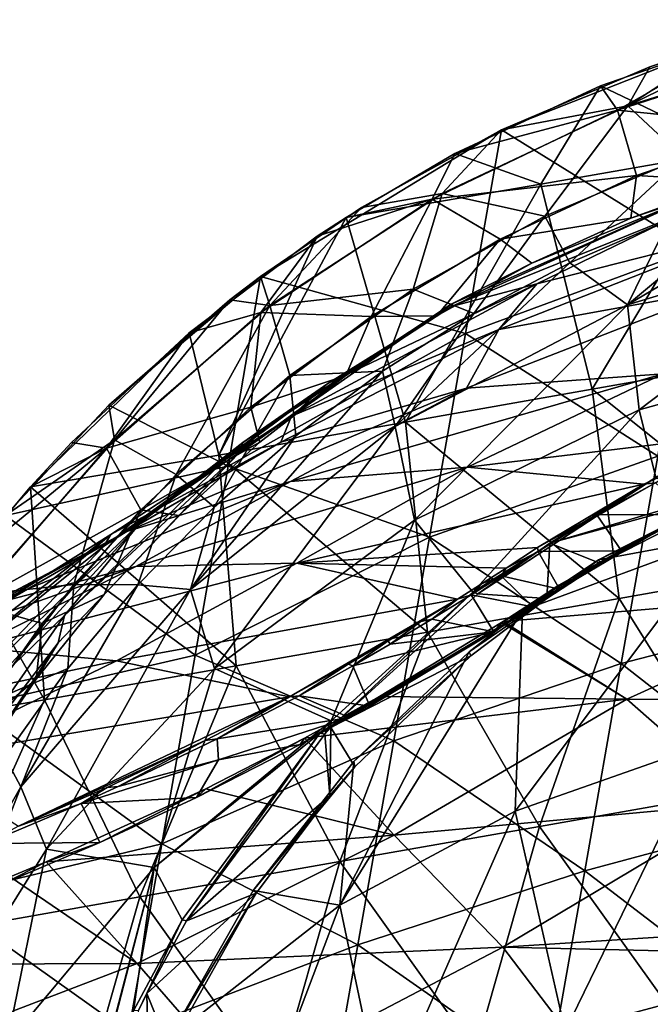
# Model space of a CAD drawing. Extents: x -65 to 803, y -691 to 80.
# Tile 275 of 281: x 690 to 716, y -98 to -57. Entities that reach past the tile are written whole.
import ezdxf

# ---------------------------------------------------------------- set-up
doc = ezdxf.new("R2010")
doc.units = 0
doc.header["$LTSCALE"] = 101.851852
for name, color, linetype in [('230', 7, 'CONTINUOUS'), ('234', 7, 'CONTINUOUS'), ('235', 7, 'CONTINUOUS'), ('240', 7, 'CONTINUOUS'), ('241', 7, 'CONTINUOUS'), ('251', 7, 'CONTINUOUS'), ('253', 7, 'CONTINUOUS'), ('254', 7, 'CONTINUOUS'), ('256', 7, 'CONTINUOUS'), ('313', 7, 'CONTINUOUS'), ('314', 7, 'CONTINUOUS'), ('324', 7, 'CONTINUOUS'), ('331', 7, 'CONTINUOUS'), ('332', 7, 'CONTINUOUS'), ('334', 7, 'CONTINUOUS'), ('337', 7, 'CONTINUOUS'), ('338', 7, 'CONTINUOUS')]:
    doc.layers.add(name, color=color, linetype=linetype)

msp = doc.modelspace()

# ---------------------------------------------------------------- linework, layer by layer
at = {"layer": '230', "color": 7, "linetype": 'CONTINUOUS'}
for points in [[(715.649, -65.309, 57.471), (718.133, -64.459, 63.559), (719.962, -63.741, 57.474), (715.649, -65.309, 57.471)], [(708.063, -68.937, 62.253), (708.068, -69.032, 69.343), (718.133, -64.459, 63.559), (708.063, -68.937, 62.253)], [(708.063, -68.937, 62.253), (718.133, -64.459, 63.559), (711.468, -67.209, 57.469), (708.063, -68.937, 62.253)], [(708.068, -69.032, 69.343), (717.791, -65.109, 71.774), (718.133, -64.459, 63.559), (708.068, -69.032, 69.343)], [(711.468, -67.209, 57.469), (718.133, -64.459, 63.559), (715.649, -65.309, 57.471), (711.468, -67.209, 57.469)], [(708.068, -69.032, 69.343), (711.68, -68.072, 78.167), (717.791, -65.109, 71.774), (708.068, -69.032, 69.343)], [(711.68, -68.072, 78.167), (721.092, -65.692, 81.712), (717.791, -65.109, 71.774), (711.68, -68.072, 78.167)], [(710.066, -70.007, 85.949), (719.396, -68.317, 90.657), (721.092, -65.692, 81.712), (710.066, -70.007, 85.949)], [(711.68, -68.072, 78.167), (710.066, -70.007, 85.949), (721.092, -65.692, 81.712), (711.68, -68.072, 78.167)], [(707.449, -69.424, 57.466), (708.063, -68.937, 62.253), (711.468, -67.209, 57.469), (707.449, -69.424, 57.466)], [(701.315, -73.664, 81.247), (710.066, -70.007, 85.949), (711.68, -68.072, 78.167), (701.315, -73.664, 81.247)], [(702.854, -72.286, 74.703), (701.315, -73.664, 81.247), (711.68, -68.072, 78.167), (702.854, -72.286, 74.703)], [(702.854, -72.286, 74.703), (711.68, -68.072, 78.167), (708.068, -69.032, 69.343), (702.854, -72.286, 74.703)], [(708.705, -72.486, 94.504), (717.008, -71.882, 99.642), (719.396, -68.317, 90.657), (708.705, -72.486, 94.504)], [(710.066, -70.007, 85.949), (708.705, -72.486, 94.504), (719.396, -68.317, 90.657), (710.066, -70.007, 85.949)], [(699.056, -75.27, 60.82), (699.258, -74.766, 66.9), (708.063, -68.937, 62.253), (699.056, -75.27, 60.82)], [(699.056, -75.27, 60.82), (708.063, -68.937, 62.253), (703.619, -71.941, 57.463), (699.056, -75.27, 60.82)], [(699.258, -74.766, 66.9), (708.068, -69.032, 69.343), (708.063, -68.937, 62.253), (699.258, -74.766, 66.9)], [(703.619, -71.941, 57.463), (708.063, -68.937, 62.253), (707.449, -69.424, 57.466), (703.619, -71.941, 57.463)], [(699.258, -74.766, 66.9), (702.854, -72.286, 74.703), (708.068, -69.032, 69.343), (699.258, -74.766, 66.9)], [(700.867, -74.763, 89.195), (708.705, -72.486, 94.504), (710.066, -70.007, 85.949), (700.867, -74.763, 89.195)], [(701.315, -73.664, 81.247), (700.867, -74.763, 89.195), (710.066, -70.007, 85.949), (701.315, -73.664, 81.247)], [(699.979, -74.759, 57.46), (699.056, -75.27, 60.82), (703.619, -71.941, 57.463), (699.979, -74.759, 57.46)], [(701.271, -76.413, 99.18), (708.742, -75.816, 104.936), (717.008, -71.882, 99.642), (701.271, -76.413, 99.18)], [(708.705, -72.486, 94.504), (701.271, -76.413, 99.18), (717.008, -71.882, 99.642), (708.705, -72.486, 94.504)], [(717.008, -71.882, 99.642), (708.742, -75.816, 104.936), (721.037, -74.338, 106.526), (717.008, -71.882, 99.642)], [(693.392, -79.15, 76.737), (701.315, -73.664, 81.247), (702.854, -72.286, 74.703), (693.392, -79.15, 76.737)], [(694.948, -78.15, 71.348), (693.392, -79.15, 76.737), (702.854, -72.286, 74.703), (694.948, -78.15, 71.348)], [(694.372, -78.524, 93.206), (701.271, -76.413, 99.18), (708.705, -72.486, 94.504), (694.372, -78.524, 93.206)], [(700.867, -74.763, 89.195), (694.372, -78.524, 93.206), (708.705, -72.486, 94.504), (700.867, -74.763, 89.195)], [(694.948, -78.15, 71.348), (702.854, -72.286, 74.703), (699.258, -74.766, 66.9), (694.948, -78.15, 71.348)], [(693.392, -79.15, 76.737), (693.688, -78.654, 83.938), (701.315, -73.664, 81.247), (693.392, -79.15, 76.737)], [(693.688, -78.654, 83.938), (700.867, -74.763, 89.195), (701.315, -73.664, 81.247), (693.688, -78.654, 83.938)], [(708.742, -75.816, 104.936), (716.185, -76.537, 109.758), (721.037, -74.338, 106.526), (708.742, -75.816, 104.936)], [(688.151, -82.127, 87.267), (694.372, -78.524, 93.206), (700.867, -74.763, 89.195), (688.151, -82.127, 87.267)], [(693.688, -78.654, 83.938), (688.151, -82.127, 87.267), (700.867, -74.763, 89.195), (693.688, -78.654, 83.938)], [(691.737, -82.069, 64.487), (694.948, -78.15, 71.348), (699.258, -74.766, 66.9), (691.737, -82.069, 64.487)], [(691.737, -82.069, 64.487), (699.258, -74.766, 66.9), (699.056, -75.27, 60.82), (691.737, -82.069, 64.487)], [(696.563, -77.857, 57.457), (699.056, -75.27, 60.82), (699.979, -74.759, 57.46), (696.563, -77.857, 57.457)], [(691.464, -83.222, 59.363), (691.737, -82.069, 64.487), (699.056, -75.27, 60.82), (691.464, -83.222, 59.363)], [(691.464, -83.222, 59.363), (699.056, -75.27, 60.82), (693.417, -81.19, 57.455), (691.464, -83.222, 59.363)], [(693.417, -81.19, 57.455), (699.056, -75.27, 60.82), (696.563, -77.857, 57.457), (693.417, -81.19, 57.455)], [(694.748, -80.001, 104.128), (701.549, -79.864, 110.512), (708.742, -75.816, 104.936), (694.748, -80.001, 104.128)], [(701.271, -76.413, 99.18), (694.748, -80.001, 104.128), (708.742, -75.816, 104.936), (701.271, -76.413, 99.18)], [(708.742, -75.816, 104.936), (701.549, -79.864, 110.512), (716.185, -76.537, 109.758), (708.742, -75.816, 104.936)], [(688.468, -81.653, 97.482), (694.748, -80.001, 104.128), (701.271, -76.413, 99.18), (688.468, -81.653, 97.482)], [(694.372, -78.524, 93.206), (688.468, -81.653, 97.482), (701.271, -76.413, 99.18), (694.372, -78.524, 93.206)], [(716.185, -76.537, 109.758), (701.549, -79.864, 110.512), (711.699, -79.196, 113.573), (716.185, -76.537, 109.758)], [(725.574, -81.024, 117.312), (718.753, -77.331, 111.706), (710.254, -82.329, 118.522), (725.574, -81.024, 117.312)], [(710.254, -82.329, 118.522), (718.753, -77.331, 111.706), (711.737, -81.37, 117.281), (710.254, -82.329, 118.522)], [(711.737, -81.37, 117.281), (718.753, -77.331, 111.706), (712.61, -80.792, 116.509), (711.737, -81.37, 117.281)], [(686.588, -86.213, 72.602), (693.392, -79.15, 76.737), (694.948, -78.15, 71.348), (686.588, -86.213, 72.602)], [(688.261, -85.414, 68.22), (686.588, -86.213, 72.602), (694.948, -78.15, 71.348), (688.261, -85.414, 68.22)], [(688.261, -85.414, 68.22), (694.948, -78.15, 71.348), (691.737, -82.069, 64.487), (688.261, -85.414, 68.22)], [(682.48, -87.254, 81.663), (688.151, -82.127, 87.267), (693.688, -78.654, 83.938), (682.48, -87.254, 81.663)], [(687.193, -84.109, 78.986), (682.48, -87.254, 81.663), (693.688, -78.654, 83.938), (687.193, -84.109, 78.986)], [(682.941, -84.763, 90.815), (688.468, -81.653, 97.482), (694.372, -78.524, 93.206), (682.941, -84.763, 90.815)], [(688.151, -82.127, 87.267), (682.941, -84.763, 90.815), (694.372, -78.524, 93.206), (688.151, -82.127, 87.267)], [(687.193, -84.109, 78.986), (693.688, -78.654, 83.938), (693.392, -79.15, 76.737), (687.193, -84.109, 78.986)], [(686.588, -86.213, 72.602), (687.193, -84.109, 78.986), (693.392, -79.15, 76.737), (686.588, -86.213, 72.602)], [(711.699, -79.196, 113.573), (701.549, -79.864, 110.512), (710.374, -80.07, 114.794), (711.699, -79.196, 113.573)], [(682.189, -84.479, 101.494), (687.914, -83.417, 108.757), (694.748, -80.001, 104.128), (682.189, -84.479, 101.494)], [(688.468, -81.653, 97.482), (682.189, -84.479, 101.494), (694.748, -80.001, 104.128), (688.468, -81.653, 97.482)], [(687.914, -83.417, 108.757), (693.939, -83.979, 115.738), (701.549, -79.864, 110.512), (687.914, -83.417, 108.757)], [(694.748, -80.001, 104.128), (687.914, -83.417, 108.757), (701.549, -79.864, 110.512), (694.748, -80.001, 104.128)], [(701.549, -79.864, 110.512), (693.939, -83.979, 115.738), (708.323, -81.377, 116.543), (701.549, -79.864, 110.512)], [(701.549, -79.864, 110.512), (708.323, -81.377, 116.543), (710.374, -80.07, 114.794), (701.549, -79.864, 110.512)], [(710.374, -80.07, 114.794), (708.323, -81.377, 116.543), (709.367, -80.719, 115.673), (710.374, -80.07, 114.794)], [(690.541, -84.752, 57.452), (691.464, -83.222, 59.363), (693.417, -81.19, 57.455), (690.541, -84.752, 57.452)], [(693.939, -83.979, 115.738), (701.23, -85.499, 121.484), (708.323, -81.377, 116.543), (693.939, -83.979, 115.738)], [(708.323, -81.377, 116.543), (701.23, -85.499, 121.484), (706.78, -82.326, 117.756), (708.323, -81.377, 116.543)], [(715.468, -85.603, 123.383), (725.574, -81.024, 117.312), (710.254, -82.329, 118.522), (715.468, -85.603, 123.383)], [(731.682, -85.727, 121.616), (725.574, -81.024, 117.312), (715.468, -85.603, 123.383), (731.682, -85.727, 121.616)], [(685.679, -90.761, 62.336), (688.261, -85.414, 68.22), (691.737, -82.069, 64.487), (685.679, -90.761, 62.336)], [(685.679, -90.761, 62.336), (691.737, -82.069, 64.487), (691.464, -83.222, 59.363), (685.679, -90.761, 62.336)], [(706.78, -82.326, 117.756), (701.23, -85.499, 121.484), (705.403, -83.147, 118.77), (706.78, -82.326, 117.756)], [(705.033, -85.486, 122.286), (715.468, -85.603, 123.383), (710.187, -82.372, 118.576), (705.033, -85.486, 122.286)], [(715.468, -85.603, 123.383), (710.254, -82.329, 118.522), (710.187, -82.372, 118.576), (715.468, -85.603, 123.383)], [(687.914, -83.417, 108.757), (680.854, -86.761, 113.581), (693.939, -83.979, 115.738), (687.914, -83.417, 108.757)], [(685.476, -92.588, 58.143), (685.679, -90.761, 62.336), (691.464, -83.222, 59.363), (685.476, -92.588, 58.143)], [(685.476, -92.588, 58.143), (691.464, -83.222, 59.363), (687.925, -88.562, 57.449), (685.476, -92.588, 58.143)], [(687.925, -88.562, 57.449), (691.464, -83.222, 59.363), (690.541, -84.752, 57.452), (687.925, -88.562, 57.449)], [(705.403, -83.147, 118.77), (701.23, -85.499, 121.484), (703.712, -84.124, 119.931), (705.403, -83.147, 118.77)], [(680.854, -86.761, 113.581), (685.374, -88.149, 120.383), (693.939, -83.979, 115.738), (680.854, -86.761, 113.581)], [(693.939, -83.979, 115.738), (685.374, -88.149, 120.383), (701.23, -85.499, 121.484), (693.939, -83.979, 115.738)], [(685.374, -88.149, 120.383), (689.795, -90.961, 126.719), (701.23, -85.499, 121.484), (685.374, -88.149, 120.383)], [(701.23, -85.499, 121.484), (689.795, -90.961, 126.719), (697.672, -87.348, 123.424), (701.23, -85.499, 121.484)], [(701.872, -87.24, 124.176), (715.468, -85.603, 123.383), (705.033, -85.486, 122.286), (701.872, -87.24, 124.176)], [(705.649, -91.34, 129.43), (715.468, -85.603, 123.383), (701.872, -87.24, 124.176), (705.649, -91.34, 129.43)], [(720.458, -89.971, 127.641), (715.468, -85.603, 123.383), (705.649, -91.34, 129.43), (720.458, -89.971, 127.641)], [(720.458, -89.971, 127.641), (731.682, -85.727, 121.616), (715.468, -85.603, 123.383), (720.458, -89.971, 127.641)], [(697.672, -87.348, 123.424), (689.795, -90.961, 126.719), (693.536, -89.325, 125.311), (697.672, -87.348, 123.424)], [(705.649, -91.34, 129.43), (701.872, -87.24, 124.176), (697.7, -89.385, 126.292), (705.649, -91.34, 129.43)], [(690.958, -92.466, 128.955), (705.649, -91.34, 129.43), (697.7, -89.385, 126.292), (690.958, -92.466, 128.955)], [(710.241, -96.068, 133.643), (720.458, -89.971, 127.641), (705.649, -91.34, 129.43), (710.241, -96.068, 133.643)], [(725.141, -95.101, 131.029), (720.458, -89.971, 127.641), (710.241, -96.068, 133.643), (725.141, -95.101, 131.029)], [(705.649, -91.34, 129.43), (690.958, -92.466, 128.955), (694.805, -96.751, 133.979), (705.649, -91.34, 129.43)], [(710.241, -96.068, 133.643), (705.649, -91.34, 129.43), (694.805, -96.751, 133.979), (710.241, -96.068, 133.643)], [(690.958, -92.466, 128.955), (689.442, -93.096, 129.442), (694.805, -96.751, 133.979), (690.958, -92.466, 128.955)], [(689.442, -93.096, 129.442), (679.147, -96.803, 131.84), (694.805, -96.751, 133.979), (689.442, -93.096, 129.442)], [(723.12, -96.357, 132.311), (725.141, -95.101, 131.029), (710.241, -96.068, 133.643), (723.12, -96.357, 132.311)], [(710.241, -96.068, 133.643), (694.805, -96.751, 133.979), (699.223, -101.831, 138.12), (710.241, -96.068, 133.643)], [(714.602, -101.787, 137.089), (710.241, -96.068, 133.643), (699.223, -101.831, 138.12), (714.602, -101.787, 137.089)], [(714.602, -101.787, 137.089), (723.12, -96.357, 132.311), (710.241, -96.068, 133.643), (714.602, -101.787, 137.089)], [(723.078, -96.386, 132.338), (723.12, -96.357, 132.311), (714.602, -101.787, 137.089), (723.078, -96.386, 132.338)], [(679.147, -96.803, 131.84), (683.07, -101.244, 136.791), (694.805, -96.751, 133.979), (679.147, -96.803, 131.84)], [(694.805, -96.751, 133.979), (683.07, -101.244, 136.791), (699.223, -101.831, 138.12), (694.805, -96.751, 133.979)], [(718.962, -99.114, 134.849), (723.078, -96.386, 132.338), (714.602, -101.787, 137.089), (718.962, -99.114, 134.849)]]:
    msp.add_3dface(points, dxfattribs=at)
at = {"layer": '234', "color": 7, "linetype": 'CONTINUOUS'}
for points in [[(712.61, -80.792, 116.509), (718.753, -77.331, 111.706), (712.629, -80.961, 116.404), (712.61, -80.792, 116.509)], [(712.629, -80.961, 116.404), (718.753, -77.331, 111.706), (715.245, -79.339, 114.19), (712.629, -80.961, 116.404)], [(715.245, -79.339, 114.19), (718.753, -77.331, 111.706), (718.132, -77.805, 112.037), (715.245, -79.339, 114.19)]]:
    msp.add_3dface(points, dxfattribs=at)
at = {"layer": '235', "color": 7, "linetype": 'CONTINUOUS'}
for points in [[(711.737, -81.37, 117.281), (712.61, -80.792, 116.509), (711.5, -81.706, 117.394), (711.737, -81.37, 117.281)], [(712.61, -80.792, 116.509), (712.629, -80.961, 116.404), (711.5, -81.706, 117.394), (712.61, -80.792, 116.509)], [(710.254, -82.329, 118.522), (711.737, -81.37, 117.281), (711.5, -81.706, 117.394), (710.254, -82.329, 118.522)], [(709.858, -82.76, 118.746), (710.254, -82.329, 118.522), (711.5, -81.706, 117.394), (709.858, -82.76, 118.746)], [(705.033, -85.486, 122.286), (710.187, -82.372, 118.576), (709.858, -82.76, 118.746), (705.033, -85.486, 122.286)], [(710.187, -82.372, 118.576), (710.254, -82.329, 118.522), (709.858, -82.76, 118.746), (710.187, -82.372, 118.576)], [(704.627, -85.892, 122.443), (705.033, -85.486, 122.286), (709.858, -82.76, 118.746), (704.627, -85.892, 122.443)], [(701.872, -87.24, 124.176), (705.033, -85.486, 122.286), (701.689, -87.51, 124.171), (701.872, -87.24, 124.176)], [(701.689, -87.51, 124.171), (705.033, -85.486, 122.286), (703.772, -86.373, 122.969), (701.689, -87.51, 124.171)], [(703.772, -86.373, 122.969), (705.033, -85.486, 122.286), (704.627, -85.892, 122.443), (703.772, -86.373, 122.969)], [(697.7, -89.385, 126.292), (701.872, -87.24, 124.176), (697.307, -89.747, 126.361), (697.7, -89.385, 126.292)], [(697.307, -89.747, 126.361), (701.872, -87.24, 124.176), (701.689, -87.51, 124.171), (697.307, -89.747, 126.361)], [(690.958, -92.466, 128.955), (697.7, -89.385, 126.292), (693.226, -91.647, 128.039), (690.958, -92.466, 128.955)], [(693.226, -91.647, 128.039), (697.7, -89.385, 126.292), (697.307, -89.747, 126.361), (693.226, -91.647, 128.039)], [(689.232, -93.345, 129.388), (690.958, -92.466, 128.955), (693.226, -91.647, 128.039), (689.232, -93.345, 129.388)], [(689.442, -93.096, 129.442), (690.958, -92.466, 128.955), (689.232, -93.345, 129.388), (689.442, -93.096, 129.442)]]:
    msp.add_3dface(points, dxfattribs=at)
at = {"layer": '240', "color": 7, "linetype": 'CONTINUOUS'}
for points in [[(711.699, -79.196, 113.573), (710.374, -80.07, 114.794), (711.724, -79.37, 113.478), (711.699, -79.196, 113.573)], [(711.724, -79.37, 113.478), (710.374, -80.07, 114.794), (710.163, -80.397, 114.907), (711.724, -79.37, 113.478)], [(710.374, -80.07, 114.794), (709.367, -80.719, 115.673), (710.163, -80.397, 114.907), (710.374, -80.07, 114.794)], [(710.163, -80.397, 114.907), (709.367, -80.719, 115.673), (708.908, -81.199, 115.984), (710.163, -80.397, 114.907)], [(709.367, -80.719, 115.673), (708.323, -81.377, 116.543), (708.908, -81.199, 115.984), (709.367, -80.719, 115.673)], [(708.323, -81.377, 116.543), (706.78, -82.326, 117.756), (707.248, -82.228, 117.318), (708.323, -81.377, 116.543)], [(708.908, -81.199, 115.984), (708.323, -81.377, 116.543), (707.248, -82.228, 117.318), (708.908, -81.199, 115.984)], [(707.248, -82.228, 117.318), (706.78, -82.326, 117.756), (705.486, -83.284, 118.627), (707.248, -82.228, 117.318)], [(706.78, -82.326, 117.756), (705.403, -83.147, 118.77), (705.486, -83.284, 118.627), (706.78, -82.326, 117.756)], [(705.403, -83.147, 118.77), (703.712, -84.124, 119.931), (703.901, -84.201, 119.719), (705.403, -83.147, 118.77)], [(705.486, -83.284, 118.627), (705.403, -83.147, 118.77), (703.901, -84.201, 119.719), (705.486, -83.284, 118.627)], [(703.712, -84.124, 119.931), (701.23, -85.499, 121.484), (701.649, -85.454, 121.144), (703.712, -84.124, 119.931)], [(703.901, -84.201, 119.719), (703.712, -84.124, 119.931), (701.649, -85.454, 121.144), (703.901, -84.201, 119.719)], [(701.23, -85.499, 121.484), (697.672, -87.348, 123.424), (698.178, -87.273, 123.072), (701.23, -85.499, 121.484)], [(701.649, -85.454, 121.144), (701.23, -85.499, 121.484), (698.178, -87.273, 123.072), (701.649, -85.454, 121.144)], [(697.672, -87.348, 123.424), (693.536, -89.325, 125.311), (693.998, -89.289, 125.018), (697.672, -87.348, 123.424)], [(698.178, -87.273, 123.072), (697.672, -87.348, 123.424), (693.998, -89.289, 125.018), (698.178, -87.273, 123.072)], [(693.998, -89.289, 125.018), (693.536, -89.325, 125.311), (692.434, -89.997, 125.651), (693.998, -89.289, 125.018)], [(693.536, -89.325, 125.311), (689.795, -90.961, 126.719), (692.434, -89.997, 125.651), (693.536, -89.325, 125.311)], [(692.434, -89.997, 125.651), (689.795, -90.961, 126.719), (688.437, -91.692, 127.06), (692.434, -89.997, 125.651)]]:
    msp.add_3dface(points, dxfattribs=at)
at = {"layer": '241', "color": 7, "linetype": 'CONTINUOUS'}
for points in [[(721.037, -74.338, 106.526), (716.185, -76.537, 109.758), (716.684, -76.469, 109.312), (721.037, -74.338, 106.526)], [(716.185, -76.537, 109.758), (711.699, -79.196, 113.573), (714.203, -77.821, 111.263), (716.185, -76.537, 109.758)], [(716.684, -76.469, 109.312), (716.185, -76.537, 109.758), (714.203, -77.821, 111.263), (716.684, -76.469, 109.312)], [(711.699, -79.196, 113.573), (711.724, -79.37, 113.478), (714.203, -77.821, 111.263), (711.699, -79.196, 113.573)]]:
    msp.add_3dface(points, dxfattribs=at)
at = {"layer": '251', "color": 7, "linetype": 'CONTINUOUS'}
for points in [[(718.132, -77.805, 112.037), (716.684, -76.469, 109.312), (714.203, -77.821, 111.263), (718.132, -77.805, 112.037)], [(711.724, -79.37, 113.478), (715.245, -79.339, 114.19), (714.203, -77.821, 111.263), (711.724, -79.37, 113.478)], [(715.245, -79.339, 114.19), (718.132, -77.805, 112.037), (714.203, -77.821, 111.263), (715.245, -79.339, 114.19)], [(712.629, -80.961, 116.404), (715.245, -79.339, 114.19), (711.724, -79.37, 113.478), (712.629, -80.961, 116.404)], [(712.629, -80.961, 116.404), (711.724, -79.37, 113.478), (710.163, -80.397, 114.907), (712.629, -80.961, 116.404)], [(711.5, -81.706, 117.394), (710.163, -80.397, 114.907), (708.908, -81.199, 115.984), (711.5, -81.706, 117.394)], [(711.5, -81.706, 117.394), (712.629, -80.961, 116.404), (710.163, -80.397, 114.907), (711.5, -81.706, 117.394)], [(709.858, -82.76, 118.746), (708.908, -81.199, 115.984), (707.248, -82.228, 117.318), (709.858, -82.76, 118.746)], [(709.858, -82.76, 118.746), (711.5, -81.706, 117.394), (708.908, -81.199, 115.984), (709.858, -82.76, 118.746)], [(709.858, -82.76, 118.746), (707.248, -82.228, 117.318), (705.486, -83.284, 118.627), (709.858, -82.76, 118.746)], [(704.627, -85.892, 122.443), (709.858, -82.76, 118.746), (703.901, -84.201, 119.719), (704.627, -85.892, 122.443)], [(709.858, -82.76, 118.746), (705.486, -83.284, 118.627), (703.901, -84.201, 119.719), (709.858, -82.76, 118.746)], [(704.627, -85.892, 122.443), (703.901, -84.201, 119.719), (701.649, -85.454, 121.144), (704.627, -85.892, 122.443)], [(703.772, -86.373, 122.969), (701.649, -85.454, 121.144), (698.178, -87.273, 123.072), (703.772, -86.373, 122.969)], [(703.772, -86.373, 122.969), (704.627, -85.892, 122.443), (701.649, -85.454, 121.144), (703.772, -86.373, 122.969)], [(703.772, -86.373, 122.969), (698.178, -87.273, 123.072), (698.243, -88.159, 124.386), (703.772, -86.373, 122.969)], [(701.689, -87.51, 124.171), (703.772, -86.373, 122.969), (698.243, -88.159, 124.386), (701.689, -87.51, 124.171)], [(698.178, -87.273, 123.072), (693.998, -89.289, 125.018), (698.243, -88.159, 124.386), (698.178, -87.273, 123.072)], [(697.307, -89.747, 126.361), (701.689, -87.51, 124.171), (698.243, -88.159, 124.386), (697.307, -89.747, 126.361)], [(692.434, -89.997, 125.651), (697.307, -89.747, 126.361), (698.243, -88.159, 124.386), (692.434, -89.997, 125.651)], [(693.998, -89.289, 125.018), (692.434, -89.997, 125.651), (698.243, -88.159, 124.386), (693.998, -89.289, 125.018)], [(693.226, -91.647, 128.039), (692.434, -89.997, 125.651), (688.437, -91.692, 127.06), (693.226, -91.647, 128.039)], [(693.226, -91.647, 128.039), (697.307, -89.747, 126.361), (692.434, -89.997, 125.651), (693.226, -91.647, 128.039)], [(689.232, -93.345, 129.388), (693.226, -91.647, 128.039), (688.437, -91.692, 127.06), (689.232, -93.345, 129.388)]]:
    msp.add_3dface(points, dxfattribs=at)
at = {"layer": '253', "color": 7, "linetype": 'CONTINUOUS'}
for points in [[(715.876, -63.507, 57.389), (719.962, -63.741, 57.474), (721.881, -61.439, 57.389), (715.876, -63.507, 57.389)], [(710.12, -66.191, 57.389), (715.649, -65.309, 57.471), (715.876, -63.507, 57.389), (710.12, -66.191, 57.389)], [(715.649, -65.309, 57.471), (719.962, -63.741, 57.474), (715.876, -63.507, 57.389), (715.649, -65.309, 57.471)], [(711.468, -67.209, 57.469), (715.649, -65.309, 57.471), (710.12, -66.191, 57.389), (711.468, -67.209, 57.469)], [(704.677, -69.462, 57.389), (707.449, -69.424, 57.466), (710.12, -66.191, 57.389), (704.677, -69.462, 57.389)], [(707.449, -69.424, 57.466), (711.468, -67.209, 57.469), (710.12, -66.191, 57.389), (707.449, -69.424, 57.466)], [(699.604, -73.284, 57.389), (703.619, -71.941, 57.463), (704.677, -69.462, 57.389), (699.604, -73.284, 57.389)], [(703.619, -71.941, 57.463), (707.449, -69.424, 57.466), (704.677, -69.462, 57.389), (703.619, -71.941, 57.463)], [(699.979, -74.759, 57.46), (703.619, -71.941, 57.463), (699.604, -73.284, 57.389), (699.979, -74.759, 57.46)], [(694.96, -77.615, 57.389), (699.979, -74.759, 57.46), (699.604, -73.284, 57.389), (694.96, -77.615, 57.389)], [(696.563, -77.857, 57.457), (699.979, -74.759, 57.46), (694.96, -77.615, 57.389), (696.563, -77.857, 57.457)], [(690.793, -82.408, 57.389), (693.417, -81.19, 57.455), (694.96, -77.615, 57.389), (690.793, -82.408, 57.389)], [(693.417, -81.19, 57.455), (696.563, -77.857, 57.457), (694.96, -77.615, 57.389), (693.417, -81.19, 57.455)], [(690.541, -84.752, 57.452), (693.417, -81.19, 57.455), (690.793, -82.408, 57.389), (690.541, -84.752, 57.452)], [(687.15, -87.611, 57.389), (690.541, -84.752, 57.452), (690.793, -82.408, 57.389), (687.15, -87.611, 57.389)], [(687.925, -88.562, 57.449), (690.541, -84.752, 57.452), (687.15, -87.611, 57.389), (687.925, -88.562, 57.449)]]:
    msp.add_3dface(points, dxfattribs=at)
at = {"layer": '254', "color": 7, "linetype": 'CONTINUOUS'}
for points in [[(720.765, -57.514, 53.2), (714.357, -59.72, 53.2), (715.074, -60.747, 56.093), (720.765, -57.514, 53.2)], [(723.329, -58.093, 56.093), (720.765, -57.514, 53.2), (715.074, -60.747, 56.093), (723.329, -58.093, 56.093)], [(721.881, -61.439, 57.389), (723.329, -58.093, 56.093), (715.074, -60.747, 56.093), (721.881, -61.439, 57.389)], [(714.357, -59.72, 53.2), (708.215, -62.583, 53.2), (715.074, -60.747, 56.093), (714.357, -59.72, 53.2)], [(715.876, -63.507, 57.389), (715.074, -60.747, 56.093), (707.257, -64.501, 56.093), (715.876, -63.507, 57.389)], [(715.074, -60.747, 56.093), (708.215, -62.583, 53.2), (707.257, -64.501, 56.093), (715.074, -60.747, 56.093)], [(715.876, -63.507, 57.389), (721.881, -61.439, 57.389), (715.074, -60.747, 56.093), (715.876, -63.507, 57.389)], [(708.215, -62.583, 53.2), (703.62, -65.273, 53.2), (707.257, -64.501, 56.093), (708.215, -62.583, 53.2)], [(710.12, -66.191, 57.389), (715.876, -63.507, 57.389), (707.257, -64.501, 56.093), (710.12, -66.191, 57.389)], [(704.677, -69.462, 57.389), (707.257, -64.501, 56.093), (700.024, -69.285, 56.093), (704.677, -69.462, 57.389)], [(707.257, -64.501, 56.093), (702.406, -66.071, 53.2), (700.024, -69.285, 56.093), (707.257, -64.501, 56.093)], [(703.62, -65.273, 53.2), (702.406, -66.071, 53.2), (707.257, -64.501, 56.093), (703.62, -65.273, 53.2)], [(704.677, -69.462, 57.389), (710.12, -66.191, 57.389), (707.257, -64.501, 56.093), (704.677, -69.462, 57.389)], [(702.406, -66.071, 53.2), (696.995, -70.147, 53.2), (700.024, -69.285, 56.093), (702.406, -66.071, 53.2)], [(699.604, -73.284, 57.389), (700.024, -69.285, 56.093), (693.509, -75.008, 56.093), (699.604, -73.284, 57.389)], [(700.024, -69.285, 56.093), (696.995, -70.147, 53.2), (693.509, -75.008, 56.093), (700.024, -69.285, 56.093)], [(699.604, -73.284, 57.389), (704.677, -69.462, 57.389), (700.024, -69.285, 56.093), (699.604, -73.284, 57.389)], [(696.995, -70.147, 53.2), (692.039, -74.766, 53.2), (693.509, -75.008, 56.093), (696.995, -70.147, 53.2)], [(694.96, -77.615, 57.389), (699.604, -73.284, 57.389), (693.509, -75.008, 56.093), (694.96, -77.615, 57.389)], [(692.039, -74.766, 53.2), (690.301, -76.637, 53.2), (693.509, -75.008, 56.093), (692.039, -74.766, 53.2)], [(690.301, -76.637, 53.2), (687.593, -79.877, 53.2), (693.509, -75.008, 56.093), (690.301, -76.637, 53.2)], [(693.509, -75.008, 56.093), (687.593, -79.877, 53.2), (687.835, -81.566, 56.093), (693.509, -75.008, 56.093)], [(694.96, -77.615, 57.389), (693.509, -75.008, 56.093), (687.835, -81.566, 56.093), (694.96, -77.615, 57.389)], [(690.793, -82.408, 57.389), (694.96, -77.615, 57.389), (687.835, -81.566, 56.093), (690.793, -82.408, 57.389)], [(687.15, -87.611, 57.389), (690.793, -82.408, 57.389), (687.835, -81.566, 56.093), (687.15, -87.611, 57.389)]]:
    msp.add_3dface(points, dxfattribs=at)
at = {"layer": '256', "color": 7, "linetype": 'CONTINUOUS'}
for points in [[(714.357, -59.72, 53.2), (720.765, -57.514, 53.2), (720.044, -62.433, 53.2), (714.357, -59.72, 53.2)], [(708.215, -62.583, 53.2), (714.357, -59.72, 53.2), (711.847, -63.879, 53.2), (708.215, -62.583, 53.2)], [(714.357, -59.72, 53.2), (720.044, -62.433, 53.2), (711.847, -63.879, 53.2), (714.357, -59.72, 53.2)], [(703.62, -65.273, 53.2), (708.215, -62.583, 53.2), (711.847, -63.879, 53.2), (703.62, -65.273, 53.2)], [(720.044, -62.433, 53.2), (714.016, -72.523, 53.2), (711.847, -63.879, 53.2), (720.044, -62.433, 53.2)], [(721.901, -71.132, 53.2), (714.016, -72.523, 53.2), (720.044, -62.433, 53.2), (721.901, -71.132, 53.2)], [(706.132, -73.913, 53.2), (703.62, -65.273, 53.2), (711.847, -63.879, 53.2), (706.132, -73.913, 53.2)], [(714.016, -72.523, 53.2), (706.132, -73.913, 53.2), (711.847, -63.879, 53.2), (714.016, -72.523, 53.2)], [(702.406, -66.071, 53.2), (703.62, -65.273, 53.2), (698.247, -75.303, 53.2), (702.406, -66.071, 53.2)], [(703.62, -65.273, 53.2), (706.132, -73.913, 53.2), (698.247, -75.303, 53.2), (703.62, -65.273, 53.2)], [(696.995, -70.147, 53.2), (702.406, -66.071, 53.2), (698.247, -75.303, 53.2), (696.995, -70.147, 53.2)], [(690.301, -76.637, 53.2), (692.039, -74.766, 53.2), (696.995, -70.147, 53.2), (690.301, -76.637, 53.2)], [(690.301, -76.637, 53.2), (696.995, -70.147, 53.2), (698.247, -75.303, 53.2), (690.301, -76.637, 53.2)], [(721.901, -71.132, 53.2), (723.241, -79.922, 53.2), (714.016, -72.523, 53.2), (721.901, -71.132, 53.2)], [(714.016, -72.523, 53.2), (715.153, -81.348, 53.2), (706.132, -73.913, 53.2), (714.016, -72.523, 53.2)], [(723.241, -79.922, 53.2), (715.153, -81.348, 53.2), (714.016, -72.523, 53.2), (723.241, -79.922, 53.2)], [(706.132, -73.913, 53.2), (707.065, -82.774, 53.2), (698.247, -75.303, 53.2), (706.132, -73.913, 53.2)], [(715.153, -81.348, 53.2), (707.065, -82.774, 53.2), (706.132, -73.913, 53.2), (715.153, -81.348, 53.2)], [(698.977, -84.201, 53.2), (690.301, -76.637, 53.2), (698.247, -75.303, 53.2), (698.977, -84.201, 53.2)], [(707.065, -82.774, 53.2), (698.977, -84.201, 53.2), (698.247, -75.303, 53.2), (707.065, -82.774, 53.2)], [(687.593, -79.877, 53.2), (690.301, -76.637, 53.2), (690.889, -85.627, 53.2), (687.593, -79.877, 53.2)], [(690.301, -76.637, 53.2), (698.977, -84.201, 53.2), (690.889, -85.627, 53.2), (690.301, -76.637, 53.2)], [(682.74, -87.017, 53.2), (687.593, -79.877, 53.2), (690.889, -85.627, 53.2), (682.74, -87.017, 53.2)], [(723.241, -79.922, 53.2), (720.222, -89.481, 53.2), (715.153, -81.348, 53.2), (723.241, -79.922, 53.2)], [(715.153, -81.348, 53.2), (711.788, -90.968, 53.2), (707.065, -82.774, 53.2), (715.153, -81.348, 53.2)], [(720.222, -89.481, 53.2), (711.788, -90.968, 53.2), (715.153, -81.348, 53.2), (720.222, -89.481, 53.2)], [(707.065, -82.774, 53.2), (703.354, -92.455, 53.2), (698.977, -84.201, 53.2), (707.065, -82.774, 53.2)], [(711.788, -90.968, 53.2), (703.354, -92.455, 53.2), (707.065, -82.774, 53.2), (711.788, -90.968, 53.2)], [(698.977, -84.201, 53.2), (694.92, -93.942, 53.2), (690.889, -85.627, 53.2), (698.977, -84.201, 53.2)], [(703.354, -92.455, 53.2), (694.92, -93.942, 53.2), (698.977, -84.201, 53.2), (703.354, -92.455, 53.2)], [(686.486, -95.429, 53.2), (682.74, -87.017, 53.2), (690.889, -85.627, 53.2), (686.486, -95.429, 53.2)], [(694.92, -93.942, 53.2), (686.486, -95.429, 53.2), (690.889, -85.627, 53.2), (694.92, -93.942, 53.2)], [(720.222, -89.481, 53.2), (717.532, -98.981, 53.2), (711.788, -90.968, 53.2), (720.222, -89.481, 53.2)], [(711.788, -90.968, 53.2), (709.09, -100.47, 53.2), (703.354, -92.455, 53.2), (711.788, -90.968, 53.2)], [(717.532, -98.981, 53.2), (709.09, -100.47, 53.2), (711.788, -90.968, 53.2), (717.532, -98.981, 53.2)], [(703.354, -92.455, 53.2), (700.648, -101.958, 53.2), (694.92, -93.942, 53.2), (703.354, -92.455, 53.2)], [(709.09, -100.47, 53.2), (700.648, -101.958, 53.2), (703.354, -92.455, 53.2), (709.09, -100.47, 53.2)], [(694.92, -93.942, 53.2), (692.206, -103.447, 53.2), (686.486, -95.429, 53.2), (694.92, -93.942, 53.2)], [(700.648, -101.958, 53.2), (692.206, -103.447, 53.2), (694.92, -93.942, 53.2), (700.648, -101.958, 53.2)], [(692.206, -103.447, 53.2), (683.764, -104.936, 53.2), (686.486, -95.429, 53.2), (692.206, -103.447, 53.2)]]:
    msp.add_3dface(points, dxfattribs=at)
at = {"layer": '313', "color": 7, "linetype": 'CONTINUOUS'}
for points in [[(726.098, -65.757, 33.91), (715.495, -68.958, 34.583), (726.01, -62.749, 47.892), (726.098, -65.757, 33.91)], [(726.01, -62.749, 47.892), (715.495, -68.958, 34.583), (721.582, -63.896, 47.892), (726.01, -62.749, 47.892)], [(721.582, -63.896, 47.892), (715.495, -68.958, 34.583), (717.258, -65.38, 47.893), (721.582, -63.896, 47.892)], [(717.258, -65.38, 47.893), (715.495, -68.958, 34.583), (713.064, -67.193, 47.895), (717.258, -65.38, 47.893)], [(726.098, -65.757, 33.91), (715.988, -73.397, 20.914), (715.495, -68.958, 34.583), (726.098, -65.757, 33.91)], [(726.175, -70.567, 19.808), (715.988, -73.397, 20.914), (726.098, -65.757, 33.91), (726.175, -70.567, 19.808)], [(715.495, -68.958, 34.583), (705.696, -74.104, 35.308), (713.064, -67.193, 47.895), (715.495, -68.958, 34.583)], [(713.064, -67.193, 47.895), (705.696, -74.104, 35.308), (709.022, -69.325, 47.896), (713.064, -67.193, 47.895)], [(709.022, -69.325, 47.896), (705.696, -74.104, 35.308), (705.158, -71.763, 47.898), (709.022, -69.325, 47.896)], [(715.495, -68.958, 34.583), (706.51, -78.045, 22.25), (705.696, -74.104, 35.308), (715.495, -68.958, 34.583)], [(715.988, -73.397, 20.914), (706.51, -78.045, 22.25), (715.495, -68.958, 34.583), (715.988, -73.397, 20.914)], [(726.175, -70.567, 19.808), (716.695, -76.246, 14.042), (715.988, -73.397, 20.914), (726.175, -70.567, 19.808)], [(705.696, -74.104, 35.308), (697.052, -80.975, 36.277), (705.158, -71.763, 47.898), (705.696, -74.104, 35.308)], [(705.158, -71.763, 47.898), (697.052, -80.975, 36.277), (701.499, -74.489, 47.899), (705.158, -71.763, 47.898)], [(715.988, -73.397, 20.914), (708.971, -81.09, 12.644), (706.51, -78.045, 22.25), (715.988, -73.397, 20.914)], [(716.695, -76.246, 14.042), (708.971, -81.09, 12.644), (715.988, -73.397, 20.914), (716.695, -76.246, 14.042)], [(705.696, -74.104, 35.308), (698.065, -84.304, 23.971), (697.052, -80.975, 36.277), (705.696, -74.104, 35.308)], [(706.51, -78.045, 22.25), (698.065, -84.304, 23.971), (705.696, -74.104, 35.308), (706.51, -78.045, 22.25)], [(701.499, -74.489, 47.899), (697.052, -80.975, 36.277), (698.048, -77.503, 47.901), (701.499, -74.489, 47.899)], [(720.32, -76.633, 10.626), (719.443, -78.77, 7.495), (714.282, -79.726, 9.713), (720.32, -76.633, 10.626)], [(698.048, -77.503, 47.901), (697.052, -80.975, 36.277), (694.833, -80.784, 47.903), (698.048, -77.503, 47.901)], [(706.51, -78.045, 22.25), (702.987, -86.522, 11.077), (698.065, -84.304, 23.971), (706.51, -78.045, 22.25)], [(708.971, -81.09, 12.644), (702.987, -86.522, 11.077), (706.51, -78.045, 22.25), (708.971, -81.09, 12.644)], [(711.071, -81.862, 9.098), (719.443, -78.77, 7.495), (710.757, -90.321, -2.015), (711.071, -81.862, 9.098)], [(710.757, -90.321, -2.015), (719.443, -78.77, 7.495), (718.77, -87.509, -4.002), (710.757, -90.321, -2.015)], [(719.443, -78.77, 7.495), (711.071, -81.862, 9.098), (714.282, -79.726, 9.713), (719.443, -78.77, 7.495)], [(697.052, -80.975, 36.277), (689.896, -89.302, 37.514), (694.833, -80.784, 47.903), (697.052, -80.975, 36.277)], [(694.833, -80.784, 47.903), (689.896, -89.302, 37.514), (691.885, -84.303, 47.905), (694.833, -80.784, 47.903)], [(697.052, -80.975, 36.277), (690.981, -91.932, 26.08), (689.896, -89.302, 37.514), (697.052, -80.975, 36.277)], [(698.065, -84.304, 23.971), (690.981, -91.932, 26.08), (697.052, -80.975, 36.277), (698.065, -84.304, 23.971)], [(708.819, -83.605, 8.597), (711.071, -81.862, 9.098), (703.359, -94.286, 0.499), (708.819, -83.605, 8.597)], [(703.359, -94.286, 0.499), (711.071, -81.862, 9.098), (710.757, -90.321, -2.015), (703.359, -94.286, 0.499)], [(703.956, -88.233, 7.268), (708.819, -83.605, 8.597), (703.359, -94.286, 0.499), (703.956, -88.233, 7.268)], [(691.885, -84.303, 47.905), (689.896, -89.302, 37.514), (689.224, -88.032, 47.908), (691.885, -84.303, 47.905)], [(698.065, -84.304, 23.971), (695.522, -92.696, 13.71), (690.981, -91.932, 26.08), (698.065, -84.304, 23.971)], [(702.987, -86.522, 11.077), (695.522, -92.696, 13.71), (698.065, -84.304, 23.971), (702.987, -86.522, 11.077)], [(702.987, -86.522, 11.077), (702.519, -87.03, 10.93), (695.522, -92.696, 13.71), (702.987, -86.522, 11.077)], [(702.519, -87.03, 10.93), (696.701, -94.916, 8.611), (695.522, -92.696, 13.71), (702.519, -87.03, 10.93)], [(710.757, -90.321, -2.015), (718.77, -87.509, -4.002), (712.866, -99.608, -12.213), (710.757, -90.321, -2.015)], [(718.77, -87.509, -4.002), (721.141, -97.379, -14.449), (712.866, -99.608, -12.213), (718.77, -87.509, -4.002)], [(689.896, -89.302, 37.514), (684.474, -98.811, 38.966), (689.224, -88.032, 47.908), (689.896, -89.302, 37.514)], [(699.698, -93.668, 5.685), (703.956, -88.233, 7.268), (703.359, -94.286, 0.499), (699.698, -93.668, 5.685)], [(689.896, -89.302, 37.514), (685.485, -100.712, 28.508), (684.474, -98.811, 38.966), (689.896, -89.302, 37.514)], [(690.981, -91.932, 26.08), (685.485, -100.712, 28.508), (689.896, -89.302, 37.514), (690.981, -91.932, 26.08)], [(703.359, -94.286, 0.499), (710.757, -90.321, -2.015), (705.188, -102.988, -9.237), (703.359, -94.286, 0.499)], [(705.188, -102.988, -9.237), (710.757, -90.321, -2.015), (712.866, -99.608, -12.213), (705.188, -102.988, -9.237)], [(690.981, -91.932, 26.08), (689.31, -100.138, 16.786), (685.485, -100.712, 28.508), (690.981, -91.932, 26.08)], [(695.522, -92.696, 13.71), (689.31, -100.138, 16.786), (690.981, -91.932, 26.08), (695.522, -92.696, 13.71)], [(695.522, -92.696, 13.71), (692.705, -103.446, 5.965), (689.31, -100.138, 16.786), (695.522, -92.696, 13.71)], [(692.832, -103.092, 6.079), (692.705, -103.446, 5.965), (695.522, -92.696, 13.71), (692.832, -103.092, 6.079)], [(694.656, -98.746, 7.448), (692.832, -103.092, 6.079), (695.522, -92.696, 13.71), (694.656, -98.746, 7.448)], [(696.701, -94.916, 8.611), (694.656, -98.746, 7.448), (695.522, -92.696, 13.71), (696.701, -94.916, 8.611)], [(696.161, -99.934, 3.803), (699.698, -93.668, 5.685), (703.359, -94.286, 0.499), (696.161, -99.934, 3.803)], [(696.161, -99.934, 3.803), (703.359, -94.286, 0.499), (698.35, -107.5, -5.586), (696.161, -99.934, 3.803)], [(698.35, -107.5, -5.586), (703.359, -94.286, 0.499), (705.188, -102.988, -9.237), (698.35, -107.5, -5.586)], [(721.141, -97.379, -14.449), (717.535, -100.779, -15.611), (712.866, -99.608, -12.213), (721.141, -97.379, -14.449)]]:
    msp.add_3dface(points, dxfattribs=at)
at = {"layer": '314', "color": 7, "linetype": 'CONTINUOUS'}
for points in [[(720.32, -76.633, 10.626), (714.282, -79.726, 9.713), (720.348, -76.813, 10.714), (720.32, -76.633, 10.626)], [(720.348, -76.813, 10.714), (714.282, -79.726, 9.713), (714.367, -79.88, 9.807), (720.348, -76.813, 10.714)], [(714.282, -79.726, 9.713), (711.071, -81.862, 9.098), (712.099, -81.349, 9.382), (714.282, -79.726, 9.713)], [(714.367, -79.88, 9.807), (714.282, -79.726, 9.713), (712.099, -81.349, 9.382), (714.367, -79.88, 9.807)], [(711.071, -81.862, 9.098), (708.819, -83.605, 8.597), (712.099, -81.349, 9.382), (711.071, -81.862, 9.098)], [(712.099, -81.349, 9.382), (708.819, -83.605, 8.597), (708.883, -83.779, 8.682), (712.099, -81.349, 9.382)], [(708.819, -83.605, 8.597), (703.956, -88.233, 7.268), (708.883, -83.779, 8.682), (708.819, -83.605, 8.597)], [(708.883, -83.779, 8.682), (703.956, -88.233, 7.268), (703.994, -88.451, 7.337), (708.883, -83.779, 8.682)], [(703.956, -88.233, 7.268), (699.698, -93.668, 5.685), (703.994, -88.451, 7.337), (703.956, -88.233, 7.268)], [(703.994, -88.451, 7.337), (699.698, -93.668, 5.685), (702.932, -89.666, 6.984), (703.994, -88.451, 7.337)], [(702.932, -89.666, 6.984), (699.698, -93.668, 5.685), (699.829, -93.785, 5.781), (702.932, -89.666, 6.984)]]:
    msp.add_3dface(points, dxfattribs=at)
at = {"layer": '324', "color": 7, "linetype": 'CONTINUOUS'}
for points in [[(708.971, -81.09, 12.644), (716.695, -76.246, 14.042), (709.182, -81.156, 12.753), (708.971, -81.09, 12.644)], [(709.182, -81.156, 12.753), (716.695, -76.246, 14.042), (712.219, -79.02, 13.369), (709.182, -81.156, 12.753)], [(712.219, -79.02, 13.369), (716.695, -76.246, 14.042), (716.889, -76.35, 14.144), (712.219, -79.02, 13.369)], [(702.987, -86.522, 11.077), (708.971, -81.09, 12.644), (702.974, -86.798, 11.122), (702.987, -86.522, 11.077)], [(702.974, -86.798, 11.122), (708.971, -81.09, 12.644), (709.182, -81.156, 12.753), (702.974, -86.798, 11.122)], [(702.519, -87.03, 10.93), (702.987, -86.522, 11.077), (702.723, -87.072, 11.042), (702.519, -87.03, 10.93)], [(702.723, -87.072, 11.042), (702.987, -86.522, 11.077), (702.974, -86.798, 11.122), (702.723, -87.072, 11.042)], [(696.701, -94.916, 8.611), (702.519, -87.03, 10.93), (696.885, -94.954, 8.72), (696.701, -94.916, 8.611)], [(696.885, -94.954, 8.72), (702.519, -87.03, 10.93), (702.723, -87.072, 11.042), (696.885, -94.954, 8.72)], [(694.656, -98.746, 7.448), (696.701, -94.916, 8.611), (694.856, -98.74, 7.569), (694.656, -98.746, 7.448)], [(694.856, -98.74, 7.569), (696.701, -94.916, 8.611), (695.209, -98.02, 7.791), (694.856, -98.74, 7.569)], [(695.209, -98.02, 7.791), (696.701, -94.916, 8.611), (696.885, -94.954, 8.72), (695.209, -98.02, 7.791)]]:
    msp.add_3dface(points, dxfattribs=at)
at = {"layer": '331', "color": 7, "linetype": 'CONTINUOUS'}
for points in [[(699.698, -93.668, 5.685), (696.161, -99.934, 3.803), (699.829, -93.785, 5.781), (699.698, -93.668, 5.685)], [(699.829, -93.785, 5.781), (696.161, -99.934, 3.803), (696.161, -100.342, 3.805), (699.829, -93.785, 5.781)]]:
    msp.add_3dface(points, dxfattribs=at)
at = {"layer": '332', "color": 7, "linetype": 'CONTINUOUS'}
for points in [[(722.226, -76.062, 10.945), (720.348, -76.813, 10.714), (712.219, -79.02, 13.369), (722.226, -76.062, 10.945)], [(722.226, -76.062, 10.945), (712.219, -79.02, 13.369), (716.889, -76.35, 14.144), (722.226, -76.062, 10.945)], [(720.348, -76.813, 10.714), (714.367, -79.88, 9.807), (712.219, -79.02, 13.369), (720.348, -76.813, 10.714)], [(712.099, -81.349, 9.382), (709.182, -81.156, 12.753), (712.219, -79.02, 13.369), (712.099, -81.349, 9.382)], [(714.367, -79.88, 9.807), (712.099, -81.349, 9.382), (712.219, -79.02, 13.369), (714.367, -79.88, 9.807)], [(712.099, -81.349, 9.382), (702.974, -86.798, 11.122), (709.182, -81.156, 12.753), (712.099, -81.349, 9.382)], [(712.099, -81.349, 9.382), (708.883, -83.779, 8.682), (702.974, -86.798, 11.122), (712.099, -81.349, 9.382)], [(708.883, -83.779, 8.682), (703.994, -88.451, 7.337), (702.974, -86.798, 11.122), (708.883, -83.779, 8.682)], [(702.932, -89.666, 6.984), (702.723, -87.072, 11.042), (702.974, -86.798, 11.122), (702.932, -89.666, 6.984)], [(703.994, -88.451, 7.337), (702.932, -89.666, 6.984), (702.974, -86.798, 11.122), (703.994, -88.451, 7.337)], [(702.932, -89.666, 6.984), (696.885, -94.954, 8.72), (702.723, -87.072, 11.042), (702.932, -89.666, 6.984)], [(702.932, -89.666, 6.984), (699.829, -93.785, 5.781), (696.885, -94.954, 8.72), (702.932, -89.666, 6.984)], [(699.829, -93.785, 5.781), (695.209, -98.02, 7.791), (696.885, -94.954, 8.72), (699.829, -93.785, 5.781)], [(695.209, -98.02, 7.791), (699.829, -93.785, 5.781), (696.161, -100.342, 3.805), (695.209, -98.02, 7.791)], [(694.856, -98.74, 7.569), (695.209, -98.02, 7.791), (695.306, -102.331, 3.179), (694.856, -98.74, 7.569)], [(695.209, -98.02, 7.791), (696.161, -100.342, 3.805), (695.306, -102.331, 3.179), (695.209, -98.02, 7.791)]]:
    msp.add_3dface(points, dxfattribs=at)
at = {"layer": '334', "color": 7, "linetype": 'CONTINUOUS'}
for points in [[(717.854, -62.748, 48.011), (713.064, -67.193, 47.895), (712.007, -65.229, 48.011), (717.854, -62.748, 48.011)], [(717.258, -65.38, 47.893), (713.064, -67.193, 47.895), (717.854, -62.748, 48.011), (717.258, -65.38, 47.893)], [(712.007, -65.229, 48.011), (709.022, -69.325, 47.896), (706.453, -68.308, 48.011), (712.007, -65.229, 48.011)], [(713.064, -67.193, 47.895), (709.022, -69.325, 47.896), (712.007, -65.229, 48.011), (713.064, -67.193, 47.895)], [(706.453, -68.308, 48.011), (705.158, -71.763, 47.898), (701.25, -71.951, 48.011), (706.453, -68.308, 48.011)], [(709.022, -69.325, 47.896), (705.158, -71.763, 47.898), (706.453, -68.308, 48.011), (709.022, -69.325, 47.896)], [(705.158, -71.763, 47.898), (701.499, -74.489, 47.899), (701.25, -71.951, 48.011), (705.158, -71.763, 47.898)], [(701.25, -71.951, 48.011), (698.048, -77.503, 47.901), (696.457, -76.118, 48.011), (701.25, -71.951, 48.011)], [(701.499, -74.489, 47.899), (698.048, -77.503, 47.901), (701.25, -71.951, 48.011), (701.499, -74.489, 47.899)], [(696.457, -76.118, 48.011), (694.833, -80.784, 47.903), (692.126, -80.762, 48.011), (696.457, -76.118, 48.011)], [(698.048, -77.503, 47.901), (694.833, -80.784, 47.903), (696.457, -76.118, 48.011), (698.048, -77.503, 47.901)], [(692.126, -80.762, 48.011), (691.885, -84.303, 47.905), (688.304, -85.835, 48.011), (692.126, -80.762, 48.011)], [(694.833, -80.784, 47.903), (691.885, -84.303, 47.905), (692.126, -80.762, 48.011), (694.833, -80.784, 47.903)], [(691.885, -84.303, 47.905), (689.224, -88.032, 47.908), (688.304, -85.835, 48.011), (691.885, -84.303, 47.905)]]:
    msp.add_3dface(points, dxfattribs=at)
at = {"layer": '337', "color": 7, "linetype": 'CONTINUOUS'}
for points in [[(723.797, -57.978, 49.307), (715.522, -60.57, 49.307), (722.929, -56.935, 52.2), (723.797, -57.978, 49.307)], [(722.929, -56.935, 52.2), (715.522, -60.57, 49.307), (719.835, -57.788, 52.2), (722.929, -56.935, 52.2)], [(719.835, -57.788, 52.2), (715.522, -60.57, 49.307), (716.441, -58.92, 52.2), (719.835, -57.788, 52.2)], [(717.854, -62.748, 48.011), (715.522, -60.57, 49.307), (723.797, -57.978, 49.307), (717.854, -62.748, 48.011)], [(716.441, -58.92, 52.2), (715.522, -60.57, 49.307), (710.179, -61.581, 52.2), (716.441, -58.92, 52.2)], [(712.007, -65.229, 48.011), (707.677, -64.265, 49.307), (715.522, -60.57, 49.307), (712.007, -65.229, 48.011)], [(715.522, -60.57, 49.307), (707.677, -64.265, 49.307), (710.179, -61.581, 52.2), (715.522, -60.57, 49.307)], [(717.854, -62.748, 48.011), (712.007, -65.229, 48.011), (715.522, -60.57, 49.307), (717.854, -62.748, 48.011)], [(710.179, -61.581, 52.2), (707.677, -64.265, 49.307), (704.267, -64.862, 52.2), (710.179, -61.581, 52.2)], [(706.453, -68.308, 48.011), (700.408, -68.993, 49.307), (707.677, -64.265, 49.307), (706.453, -68.308, 48.011)], [(707.677, -64.265, 49.307), (700.408, -68.993, 49.307), (704.267, -64.862, 52.2), (707.677, -64.265, 49.307)], [(712.007, -65.229, 48.011), (706.453, -68.308, 48.011), (707.677, -64.265, 49.307), (712.007, -65.229, 48.011)], [(704.267, -64.862, 52.2), (700.408, -68.993, 49.307), (700.016, -67.763, 52.2), (704.267, -64.862, 52.2)], [(700.016, -67.763, 52.2), (700.408, -68.993, 49.307), (698.719, -68.751, 52.2), (700.016, -67.763, 52.2)], [(706.453, -68.308, 48.011), (701.25, -71.951, 48.011), (700.408, -68.993, 49.307), (706.453, -68.308, 48.011)], [(698.719, -68.751, 52.2), (693.85, -74.667, 49.307), (693.607, -73.197, 52.2), (698.719, -68.751, 52.2)], [(700.408, -68.993, 49.307), (693.85, -74.667, 49.307), (698.719, -68.751, 52.2), (700.408, -68.993, 49.307)], [(696.457, -76.118, 48.011), (693.85, -74.667, 49.307), (700.408, -68.993, 49.307), (696.457, -76.118, 48.011)], [(701.25, -71.951, 48.011), (696.457, -76.118, 48.011), (700.408, -68.993, 49.307), (701.25, -71.951, 48.011)], [(693.607, -73.197, 52.2), (693.85, -74.667, 49.307), (689.242, -77.853, 52.2), (693.607, -73.197, 52.2)], [(692.126, -80.762, 48.011), (688.127, -81.182, 49.307), (693.85, -74.667, 49.307), (692.126, -80.762, 48.011)], [(693.85, -74.667, 49.307), (688.127, -81.182, 49.307), (689.242, -77.853, 52.2), (693.85, -74.667, 49.307)], [(696.457, -76.118, 48.011), (692.126, -80.762, 48.011), (693.85, -74.667, 49.307), (696.457, -76.118, 48.011)], [(692.126, -80.762, 48.011), (688.304, -85.835, 48.011), (688.127, -81.182, 49.307), (692.126, -80.762, 48.011)]]:
    msp.add_3dface(points, dxfattribs=at)
at = {"layer": '338', "color": 7, "linetype": 'CONTINUOUS'}
for points in [[(719.835, -57.788, 52.2), (716.441, -58.92, 52.2), (710.179, -61.581, 52.2), (719.835, -57.788, 52.2)], [(719.835, -57.788, 52.2), (710.179, -61.581, 52.2), (718.319, -66.615, 52.2), (719.835, -57.788, 52.2)], [(710.179, -61.581, 52.2), (704.267, -64.862, 52.2), (700.016, -67.763, 52.2), (710.179, -61.581, 52.2)], [(710.179, -61.581, 52.2), (700.016, -67.763, 52.2), (708.664, -70.176, 52.2), (710.179, -61.581, 52.2)], [(718.319, -66.615, 52.2), (710.179, -61.581, 52.2), (708.664, -70.176, 52.2), (718.319, -66.615, 52.2)], [(716.777, -75.356, 52.2), (718.319, -66.615, 52.2), (708.664, -70.176, 52.2), (716.777, -75.356, 52.2)], [(700.016, -67.763, 52.2), (698.719, -68.751, 52.2), (693.607, -73.197, 52.2), (700.016, -67.763, 52.2)], [(700.016, -67.763, 52.2), (693.607, -73.197, 52.2), (698.651, -75.777, 52.2), (700.016, -67.763, 52.2)], [(708.664, -70.176, 52.2), (700.016, -67.763, 52.2), (698.651, -75.777, 52.2), (708.664, -70.176, 52.2)], [(707.149, -78.771, 52.2), (708.664, -70.176, 52.2), (698.651, -75.777, 52.2), (707.149, -78.771, 52.2)], [(707.149, -78.771, 52.2), (716.777, -75.356, 52.2), (708.664, -70.176, 52.2), (707.149, -78.771, 52.2)], [(693.607, -73.197, 52.2), (689.242, -77.853, 52.2), (698.651, -75.777, 52.2), (693.607, -73.197, 52.2)], [(715.236, -84.097, 52.2), (716.777, -75.356, 52.2), (707.149, -78.771, 52.2), (715.236, -84.097, 52.2)], [(715.236, -84.097, 52.2), (724.695, -81.644, 52.2), (716.777, -75.356, 52.2), (715.236, -84.097, 52.2)], [(689.242, -77.853, 52.2), (697.247, -83.738, 52.2), (698.651, -75.777, 52.2), (689.242, -77.853, 52.2)], [(697.247, -83.738, 52.2), (707.149, -78.771, 52.2), (698.651, -75.777, 52.2), (697.247, -83.738, 52.2)], [(697.247, -83.738, 52.2), (689.242, -77.853, 52.2), (687.837, -85.915, 52.2), (697.247, -83.738, 52.2)], [(705.634, -87.365, 52.2), (707.149, -78.771, 52.2), (697.247, -83.738, 52.2), (705.634, -87.365, 52.2)], [(705.634, -87.365, 52.2), (715.236, -84.097, 52.2), (707.149, -78.771, 52.2), (705.634, -87.365, 52.2)], [(723.17, -90.292, 52.2), (724.695, -81.644, 52.2), (715.236, -84.097, 52.2), (723.17, -90.292, 52.2)], [(695.843, -91.7, 52.2), (697.247, -83.738, 52.2), (687.837, -85.915, 52.2), (695.843, -91.7, 52.2)], [(695.843, -91.7, 52.2), (705.634, -87.365, 52.2), (697.247, -83.738, 52.2), (695.843, -91.7, 52.2)], [(713.695, -92.839, 52.2), (715.236, -84.097, 52.2), (705.634, -87.365, 52.2), (713.695, -92.839, 52.2)], [(713.695, -92.839, 52.2), (723.17, -90.292, 52.2), (715.236, -84.097, 52.2), (713.695, -92.839, 52.2)], [(686.417, -93.964, 52.2), (695.843, -91.7, 52.2), (687.837, -85.915, 52.2), (686.417, -93.964, 52.2)], [(704.118, -95.959, 52.2), (705.634, -87.365, 52.2), (695.843, -91.7, 52.2), (704.118, -95.959, 52.2)], [(704.118, -95.959, 52.2), (713.695, -92.839, 52.2), (705.634, -87.365, 52.2), (704.118, -95.959, 52.2)], [(721.645, -98.939, 52.2), (723.17, -90.292, 52.2), (713.695, -92.839, 52.2), (721.645, -98.939, 52.2)], [(694.439, -99.662, 52.2), (695.843, -91.7, 52.2), (686.417, -93.964, 52.2), (694.439, -99.662, 52.2)], [(694.439, -99.662, 52.2), (704.118, -95.959, 52.2), (695.843, -91.7, 52.2), (694.439, -99.662, 52.2)], [(712.153, -101.58, 52.2), (713.695, -92.839, 52.2), (704.118, -95.959, 52.2), (712.153, -101.58, 52.2)], [(712.153, -101.58, 52.2), (721.645, -98.939, 52.2), (713.695, -92.839, 52.2), (712.153, -101.58, 52.2)], [(684.998, -102.013, 52.2), (694.439, -99.662, 52.2), (686.417, -93.964, 52.2), (684.998, -102.013, 52.2)], [(702.603, -104.554, 52.2), (704.118, -95.959, 52.2), (694.439, -99.662, 52.2), (702.603, -104.554, 52.2)], [(702.603, -104.554, 52.2), (712.153, -101.58, 52.2), (704.118, -95.959, 52.2), (702.603, -104.554, 52.2)]]:
    msp.add_3dface(points, dxfattribs=at)

doc.saveas('drawing.dxf')
